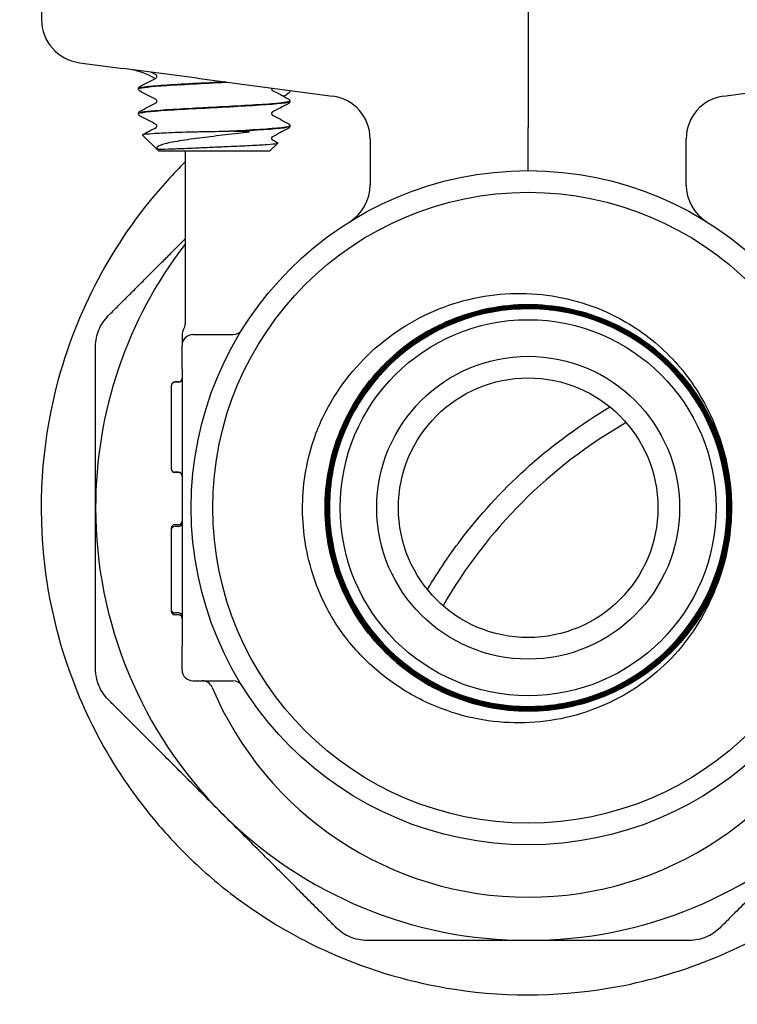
# Model space of a CAD drawing. Header units: inches. Extents: x 18 to 846, y -44 to 561.
# Tile 520 of 637: x 719.14 to 721.22, y 221.21 to 224.05. Entities that reach past the tile are written whole.
import ezdxf

# ---------------------------------------------------------------- set-up
doc = ezdxf.new("R2010")
doc.units = ezdxf.units.IN
doc.header["$LTSCALE"] = 24
doc.header["$MEASUREMENT"] = 0
doc.layers.add('Visible (ANSI)', color=7, linetype='Continuous', lineweight=30)

msp = doc.modelspace()

# ---------------------------------------------------------------- linework, layer by layer
at = {"layer": 'Visible (ANSI)'}
for p, q in [((719.20493, 224.519), (719.20493, 224.05377)), ((720.61118, 224.519), (720.61118, 223.74263)), ((719.31472, 223.92955), (719.43988, 223.91307)), ((719.6547, 223.88479), (719.43988, 223.91307)), ((719.6547, 223.88479), (720.04572, 223.83331)), ((721.17665, 223.83331), (721.56767, 223.88479)), ((719.48526, 223.85437), (719.48526, 223.8537)), ((719.92276, 223.81862), (719.92276, 223.81795)), ((719.48526, 223.78287), (719.48526, 223.7822)), ((719.76078, 223.73156), (719.74828, 223.73156)), ((719.92276, 223.74712), (719.92276, 223.74645)), ((720.61118, 223.61775), (720.61118, 223.74263)), ((719.543, 223.67525), (719.49623, 223.72086)), ((720.1544, 223.70938), (720.1544, 223.57609)), ((721.06797, 223.57609), (721.06797, 223.70938)), ((719.543, 223.67525), (719.86502, 223.67525)), ((719.61993, 223.67525), (719.61993, 223.17525)), ((719.86502, 223.67525), (719.88788, 223.69755)), ((719.61118, 223.14319), (719.61118, 223.11275)), ((719.64243, 223.144), (719.75807, 223.144)), ((719.61118, 223.044), (719.61118, 223.11275)), ((719.61118, 223.044), (719.61118, 222.91149)), ((719.57993, 222.99679), (719.57993, 222.99618)), ((719.57993, 222.99618), (719.57993, 222.87653)), ((719.60077, 223.0072), (719.59035, 223.0072)), ((719.60077, 223.00659), (719.59035, 223.00659)), ((719.61118, 222.91149), (719.61118, 222.37652)), ((719.57993, 222.87653), (719.57993, 222.75668)), ((719.57993, 222.75668), (719.57993, 222.75627)), ((719.60077, 222.74626), (719.59035, 222.74626)), ((719.60077, 222.74586), (719.59035, 222.74586)), ((719.60077, 222.59498), (719.59035, 222.59498)), ((719.57993, 222.58456), (719.57993, 222.57946)), ((719.57993, 222.57949), (719.57993, 222.35033)), ((719.60077, 222.58991), (719.59035, 222.58991)), ((719.61118, 222.37652), (719.61118, 222.244)), ((719.57993, 222.35033), (719.57993, 222.34506)), ((719.60077, 222.33991), (719.59035, 222.33991)), ((719.60077, 222.33464), (719.59035, 222.33464)), ((719.61118, 222.17525), (719.61118, 222.244)), ((719.64243, 222.144), (719.75807, 222.144))]:
    msp.add_line(p, q, dxfattribs=at)
for radius in [0.97375, 0.91125, 0.54316, 0.4375, 0.375]:
    msp.add_circle((720.61118, 222.644), radius, dxfattribs=at)
for centre, radius, start, end in [((731.61118, 232.644), 18.75, 193.689887, 261.558657), ((719.43243, 223.72493), 0.1875, 57.7328, 82.5), ((720.0294, 223.70938), 0.125, 0, 82.5), ((721.19297, 223.70938), 0.125, 97.5, 180), ((720.0294, 223.57609), 0.125, 301.97122, 0), ((721.19297, 223.57609), 0.125, 180, 238.02878), ((720.61118, 222.644), 1.25, 142.46676, 180), ((720.61118, 222.644), 0.57441, 139.86113, 136.72231), ((719.58868, 223.17525), 0.03125, 329.31658, 0), ((719.64243, 223.14336), 0.03125, 149.31658, 180), ((719.64243, 223.11275), 0.03125, 90, 180), ((719.75807, 223.17525), 0.03125, 270, 328.08862), ((720.61118, 222.644), 0.57441, 136.72231, 139.86113), ((719.59035, 222.99679), 0.01042, 90, 180), ((719.59035, 222.99618), 0.01042, 90, 180), ((719.60077, 223.01762), 0.01042, 270, 0), ((719.60077, 223.01701), 0.01042, 270, 0), ((721.61118, 221.644), 1.4375, 119.91628, 150.08372), ((719.59035, 222.75668), 0.01042, 180, 270), ((719.59035, 222.75627), 0.01042, 180, 270), ((719.60077, 222.73585), 0.01042, 0, 90), ((719.60077, 222.73544), 0.01042, 0, 90), ((720.61118, 222.644), 0.5875, 358.62118, 1.76001), ((720.61118, 222.644), 1.25, 180, 225), ((719.59035, 222.58456), 0.01042, 90, 180), ((719.60077, 222.60539), 0.01042, 270, 0), ((719.60077, 222.60033), 0.01042, 270, 0), ((719.59035, 222.57949), 0.01042, 90, 180), ((719.59035, 222.35033), 0.01042, 180, 270), ((719.59035, 222.34506), 0.01042, 180, 270), ((719.60077, 222.32949), 0.01042, 0, 90), ((719.60077, 222.32423), 0.01042, 0, 90), ((719.64243, 222.17525), 0.03125, 180, 270), ((719.66911, 222.11275), 0.03125, 22.87693, 90), ((719.75807, 222.11275), 0.03125, 31.91138, 90), ((720.61118, 222.51025), 0.99125, 202.87693, 337.12307), ((720.61118, 222.644), 1.25, 225, 270), ((720.61118, 222.644), 1.25, 270, 315)]:
    msp.add_arc(centre, radius, start, end, dxfattribs=at)
msp.add_ellipse((719.33104, 224.05348), major_axis=(0.12504, -0.01646), ratio=0.991106, start_param=3.2713412, end_param=4.712389, dxfattribs=at)
for points in [[(719.53599, 223.89428), (719.53078, 223.89701), (719.52557, 223.89974), (719.52036, 223.90248)], [(719.48996, 223.86117), (719.50531, 223.8692), (719.52066, 223.87724), (719.53599, 223.88529)], [(719.53599, 223.82278), (719.52066, 223.83083), (719.50531, 223.83886), (719.48996, 223.84689)], [(719.8703, 223.85641), (719.87001, 223.85574), (719.8698, 223.85489), (719.8698, 223.85403)], [(719.87202, 223.84954), (719.88736, 223.84149), (719.9027, 223.83345), (719.91805, 223.82542)], [(719.48996, 223.78967), (719.50531, 223.7977), (719.52066, 223.80574), (719.53599, 223.81379)], [(719.91805, 223.81114), (719.9027, 223.80311), (719.88736, 223.79508), (719.87202, 223.78703)], [(719.53599, 223.75128), (719.52066, 223.75933), (719.50531, 223.76736), (719.48996, 223.77539)], [(719.87202, 223.77804), (719.88736, 223.76999), (719.9027, 223.76195), (719.91805, 223.75392)], [(719.49657, 223.72163), (719.50972, 223.72851), (719.52286, 223.7354), (719.53599, 223.74229)], [(719.91805, 223.73964), (719.9027, 223.73161), (719.88736, 223.72358), (719.87202, 223.71553)], [(719.87202, 223.70654), (719.87718, 223.70383), (719.88234, 223.70113), (719.8875, 223.69842)]]:
    msp.add_open_spline(points, degree=3, dxfattribs=at)
for points, knots in [([(719.4853, 223.85367), (719.4854, 223.85666), (719.50871, 223.85965), (719.54932, 223.86264), (719.59473, 223.86598), (719.66091, 223.86932), (719.72484, 223.87266), (719.73011, 223.87294), (719.73535, 223.87321), (719.74055, 223.87349)], [15.7056467, 15.7056467, 15.7056467, 15.7056467, 16.4933178, 16.4933178, 16.4933178, 17.3741612, 17.3741612, 17.3741612, 17.4466642, 17.4466642, 17.4466642, 17.4466642]), ([(719.73688, 223.87396), (719.72126, 223.87314), (719.70538, 223.87232), (719.68959, 223.87149), (719.62562, 223.86816), (719.56423, 223.86482), (719.52669, 223.86149), (719.49998, 223.85911), (719.48569, 223.85674), (719.48548, 223.85437)], [-23.7130579, -23.7130579, -23.7130579, -23.7130579, -23.4959687, -23.4959687, -23.4959687, -22.6167864, -22.6167864, -22.6167864, -21.9911486, -21.9911486, -21.9911486, -21.9911486]), ([(719.53821, 223.88978), (719.53821, 223.89117), (719.53765, 223.89246), (719.53671, 223.89375), (719.53636, 223.89402), (719.53605, 223.89425), (719.53599, 223.89428), (719.53599, 223.89428)], [0, 0, 0, 0, 0.022828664, 0.022828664, 0.041633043, 0.041633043, 0.054614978, 0.054614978, 0.054614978, 0.054614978]), ([(719.53599, 223.88529), (719.53599, 223.88529), (719.53622, 223.88538), (719.53698, 223.88618), (719.53735, 223.88663), (719.53798, 223.88796), (719.53821, 223.88887), (719.53821, 223.88978)], [0.002645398, 0.002645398, 0.002645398, 0.002645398, 0.027589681, 0.027589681, 0.042171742, 0.042171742, 0.057287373, 0.057287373, 0.057287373, 0.057287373]), ([(719.48526, 223.85439), (719.48532, 223.85585), (719.48587, 223.85722), (719.48711, 223.8591), (719.48778, 223.85971), (719.48894, 223.8606), (719.48946, 223.86091), (719.48996, 223.86117)], [0, 0, 0, 0, 0.020588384, 0.020588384, 0.04017257, 0.04017257, 0.058516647, 0.058516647, 0.058516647, 0.058516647]), ([(719.48996, 223.84689), (719.48918, 223.8473), (719.48834, 223.8478), (719.48694, 223.84925), (719.48644, 223.84989), (719.48561, 223.85154), (719.48531, 223.85259), (719.48526, 223.85367)], [0, 0, 0, 0, 0.028459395, 0.028459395, 0.043235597, 0.043235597, 0.058545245, 0.058545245, 0.058545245, 0.058545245]), ([(719.8698, 223.85403), (719.8698, 223.85265), (719.87037, 223.85136), (719.8713, 223.85007), (719.87165, 223.8498), (719.87197, 223.84957), (719.87203, 223.84954), (719.87203, 223.84954)], [0, 0, 0, 0, 0.022828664, 0.022828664, 0.041633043, 0.041633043, 0.054614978, 0.054614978, 0.054614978, 0.054614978]), ([(719.92069, 223.84977), (719.92216, 223.84958), (719.92285, 223.84878), (719.92248, 223.84421), (719.91633, 223.8378), (719.90511, 223.83296), (719.90471, 223.83279), (719.9043, 223.83262)], [0, 0, 0, 0, 0.08181539, 0.08181539, 0.30693367, 0.30693367, 0.31512174, 0.31512174, 0.31512174, 0.31512174]), ([(719.48526, 223.78217), (719.48526, 223.78223), (719.48526, 223.78229), (719.48527, 223.78234), (719.48608, 223.78569), (719.517, 223.78904), (719.56725, 223.79239), (719.61748, 223.79574), (719.68604, 223.79909), (719.74903, 223.80243), (719.81199, 223.80578), (719.86815, 223.80913), (719.89792, 223.81247), (719.91416, 223.8143), (719.92238, 223.81612), (719.92242, 223.81795)], [9.4224614, 9.4224614, 9.4224614, 9.4224614, 9.4372578, 9.4372578, 9.4372578, 10.320193, 10.320193, 10.320193, 11.2028583, 11.2028583, 11.2028583, 12.0852563, 12.0852563, 12.0852563, 12.5663706, 12.5663706, 12.5663706, 12.5663706]), ([(719.92253, 223.81864), (719.92243, 223.81634), (719.90915, 223.81404), (719.88402, 223.81174), (719.84742, 223.80839), (719.78637, 223.80504), (719.72218, 223.80169), (719.65829, 223.79835), (719.59253, 223.79502), (719.54768, 223.79168), (719.50817, 223.78875), (719.48555, 223.78581), (719.48531, 223.78287)], [-18.8518725, -18.8518725, -18.8518725, -18.8518725, -18.2452653, -18.2452653, -18.2452653, -17.3619241, -17.3619241, -17.3619241, -16.4826805, -16.4826805, -16.4826805, -15.7079633, -15.7079633, -15.7079633, -15.7079633]), ([(719.53821, 223.81828), (719.53821, 223.81967), (719.53765, 223.82096), (719.53671, 223.82225), (719.53636, 223.82252), (719.53605, 223.82275), (719.53599, 223.82278), (719.53599, 223.82278)], [0, 0, 0, 0, 0.022828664, 0.022828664, 0.041633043, 0.041633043, 0.054614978, 0.054614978, 0.054614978, 0.054614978]), ([(719.53599, 223.81379), (719.53599, 223.81379), (719.53622, 223.81388), (719.53698, 223.81468), (719.53735, 223.81513), (719.53798, 223.81646), (719.53821, 223.81737), (719.53821, 223.81828)], [0.002645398, 0.002645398, 0.002645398, 0.002645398, 0.027589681, 0.027589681, 0.042171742, 0.042171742, 0.057287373, 0.057287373, 0.057287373, 0.057287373]), ([(719.91805, 223.82542), (719.91883, 223.82502), (719.91968, 223.82452), (719.92107, 223.82307), (719.92157, 223.82243), (719.9224, 223.82078), (719.92271, 223.81973), (719.92276, 223.81864)], [0, 0, 0, 0, 0.028459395, 0.028459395, 0.043235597, 0.043235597, 0.058545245, 0.058545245, 0.058545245, 0.058545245]), ([(719.92276, 223.81792), (719.92269, 223.81647), (719.92215, 223.8151), (719.9209, 223.81322), (719.92024, 223.81261), (719.91908, 223.81172), (719.91855, 223.81141), (719.91805, 223.81114)], [0, 0, 0, 0, 0.020588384, 0.020588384, 0.04017257, 0.04017257, 0.058516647, 0.058516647, 0.058516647, 0.058516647]), ([(719.48526, 223.78289), (719.48532, 223.78435), (719.48587, 223.78572), (719.48711, 223.7876), (719.48778, 223.78821), (719.48894, 223.7891), (719.48946, 223.78941), (719.48996, 223.78967)], [0, 0, 0, 0, 0.020588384, 0.020588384, 0.04017257, 0.04017257, 0.058516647, 0.058516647, 0.058516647, 0.058516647]), ([(719.87203, 223.78703), (719.87203, 223.78703), (719.87179, 223.78694), (719.87103, 223.78614), (719.87067, 223.78569), (719.87004, 223.78436), (719.8698, 223.78345), (719.8698, 223.78253)], [0.002645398, 0.002645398, 0.002645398, 0.002645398, 0.027589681, 0.027589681, 0.042171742, 0.042171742, 0.057287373, 0.057287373, 0.057287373, 0.057287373]), ([(719.48996, 223.77539), (719.48918, 223.7758), (719.48834, 223.7763), (719.48694, 223.77775), (719.48644, 223.77839), (719.48561, 223.78004), (719.48531, 223.78109), (719.48526, 223.78217)], [0, 0, 0, 0, 0.028459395, 0.028459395, 0.043235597, 0.043235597, 0.058545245, 0.058545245, 0.058545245, 0.058545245]), ([(719.8698, 223.78253), (719.8698, 223.78115), (719.87037, 223.77986), (719.8713, 223.77857), (719.87165, 223.7783), (719.87197, 223.77807), (719.87203, 223.77804), (719.87203, 223.77804)], [0, 0, 0, 0, 0.022828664, 0.022828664, 0.041633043, 0.041633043, 0.054614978, 0.054614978, 0.054614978, 0.054614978]), ([(719.53821, 223.74678), (719.53821, 223.74817), (719.53765, 223.74946), (719.53671, 223.75075), (719.53636, 223.75102), (719.53605, 223.75125), (719.53599, 223.75128), (719.53599, 223.75128)], [0, 0, 0, 0, 0.022828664, 0.022828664, 0.041633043, 0.041633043, 0.054614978, 0.054614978, 0.054614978, 0.054614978]), ([(719.53599, 223.74229), (719.53599, 223.74229), (719.53622, 223.74238), (719.53698, 223.74318), (719.53735, 223.74363), (719.53798, 223.74496), (719.53821, 223.74587), (719.53821, 223.74678)], [0.002645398, 0.002645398, 0.002645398, 0.002645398, 0.027589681, 0.027589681, 0.042171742, 0.042171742, 0.057287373, 0.057287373, 0.057287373, 0.057287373]), ([(719.58217, 223.72805), (719.59439, 223.72857), (719.60759, 223.72903), (719.63567, 223.72987), (719.65052, 223.73023), (719.69301, 223.7311), (719.72116, 223.7315), (719.74828, 223.73156)], [-0.44431555, -0.44431555, -0.44431555, -0.44431555, -0.32882749, -0.32882749, -0.21096916, -0.21096916, 0, 0, 0, 0]), ([(719.92241, 223.74714), (719.92245, 223.74532), (719.9143, 223.74349), (719.8981, 223.74166), (719.86825, 223.7383), (719.81167, 223.73493), (719.74828, 223.73156)], [-12.5686872, -12.5686872, -12.5686872, -12.5686872, -12.0870096, -12.0870096, -12.0870096, -11.1993887, -11.1993887, -11.1993887, -11.1993887]), ([(719.76078, 223.73156), (719.82454, 223.735), (719.87936, 223.73843), (719.90524, 223.74186), (719.91676, 223.74339), (719.92244, 223.74492), (719.9224, 223.74645)], [4.9749506, 4.9749506, 4.9749506, 4.9749506, 5.8802797, 5.8802797, 5.8802797, 6.2831853, 6.2831853, 6.2831853, 6.2831853]), ([(719.76078, 223.73156), (719.78211, 223.73151), (719.797, 223.73112), (719.80319, 223.73033), (719.8041, 223.7302), (719.8048, 223.72996), (719.80495, 223.7299), (719.80508, 223.7298), (719.80512, 223.72977), (719.80516, 223.72971), (719.80516, 223.72968), (719.80516, 223.72963), (719.80516, 223.72961), (719.80513, 223.72956), (719.80511, 223.72954), (719.80504, 223.72947), (719.80499, 223.72944), (719.80481, 223.72933), (719.80462, 223.72926), (719.80403, 223.72907), (719.80357, 223.72896), (719.80162, 223.72855), (719.7995, 223.72826), (719.79767, 223.72805)], [-0.13908594, -0.13908594, -0.13908594, -0.13908594, -0.04049598, -0.04049598, -0.02905727, -0.02905727, -0.02604998, -0.02604998, -0.0248335, -0.0248335, -0.02414703, -0.02414703, -0.02358262, -0.02358262, -0.02294682, -0.02294682, -0.02195641, -0.02195641, -0.01935369, -0.01935369, -0.01486853, -0.01486853, 0, 0, 0, 0]), ([(719.91805, 223.75392), (719.91883, 223.75352), (719.91968, 223.75302), (719.92107, 223.75157), (719.92157, 223.75093), (719.9224, 223.74928), (719.92271, 223.74823), (719.92276, 223.74714)], [0, 0, 0, 0, 0.028459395, 0.028459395, 0.043235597, 0.043235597, 0.058545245, 0.058545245, 0.058545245, 0.058545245]), ([(719.92276, 223.74642), (719.92269, 223.74497), (719.92215, 223.7436), (719.9209, 223.74172), (719.92024, 223.74111), (719.91908, 223.74022), (719.91855, 223.73991), (719.91805, 223.73964)], [0, 0, 0, 0, 0.020588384, 0.020588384, 0.04017257, 0.04017257, 0.058516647, 0.058516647, 0.058516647, 0.058516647]), ([(719.49623, 223.72086), (719.49575, 223.72133), (719.49653, 223.7218), (719.50278, 223.72324), (719.51228, 223.7242), (719.54087, 223.72613), (719.55981, 223.72709), (719.58217, 223.72805)], [-0.5228503, -0.5228503, -0.5228503, -0.5228503, -0.42146306, -0.42146306, -0.21216858, -0.21216858, 0, 0, 0, 0]), ([(719.79767, 223.72805), (719.77517, 223.72536), (719.75152, 223.72265), (719.70484, 223.71718), (719.68214, 223.71446), (719.63692, 223.70859), (719.61509, 223.70548), (719.57877, 223.69918), (719.56432, 223.69607), (719.54448, 223.68978), (719.53884, 223.68667), (719.53777, 223.68344)], [-0.9073382, -0.9073382, -0.9073382, -0.9073382, -0.72551326, -0.72551326, -0.55061182, -0.55061182, -0.35778862, -0.35778862, -0.17425332, -0.17425332, 0, 0, 0, 0]), ([(719.87203, 223.71553), (719.87203, 223.71553), (719.87179, 223.71544), (719.87103, 223.71464), (719.87067, 223.71419), (719.87004, 223.71286), (719.8698, 223.71195), (719.8698, 223.71103)], [0.002645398, 0.002645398, 0.002645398, 0.002645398, 0.027589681, 0.027589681, 0.042171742, 0.042171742, 0.057287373, 0.057287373, 0.057287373, 0.057287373]), ([(719.8698, 223.71103), (719.8698, 223.70965), (719.87037, 223.70836), (719.8713, 223.70707), (719.87165, 223.7068), (719.87197, 223.70657), (719.87203, 223.70654), (719.87203, 223.70654)], [0, 0, 0, 0, 0.022828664, 0.022828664, 0.041633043, 0.041633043, 0.054614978, 0.054614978, 0.054614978, 0.054614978]), ([(719.53777, 223.68344), (719.53767, 223.68312), (719.53771, 223.68279), (719.53791, 223.68239), (719.53796, 223.6823), (719.53806, 223.68216), (719.5381, 223.68211), (719.53817, 223.68203), (719.5382, 223.68199), (719.53827, 223.68193), (719.5383, 223.6819), (719.53836, 223.68183), (719.5384, 223.6818), (719.53848, 223.68173), (719.53853, 223.68169), (719.5387, 223.68155), (719.53883, 223.68146), (719.53929, 223.68119), (719.53966, 223.68102), (719.54198, 223.68021), (719.54503, 223.67992), (719.55178, 223.67992)], [-0.25215193, -0.25215193, -0.25215193, -0.25215193, -0.19967794, -0.19967794, -0.18722758, -0.18722758, -0.18219412, -0.18219412, -0.17935031, -0.17935031, -0.17701108, -0.17701108, -0.17437616, -0.17437616, -0.17027277, -0.17027277, -0.15860757, -0.15860757, -0.12989843, -0.12989843, 0, 0, 0, 0]), ([(719.55178, 223.67992), (719.56397, 223.67992), (719.57994, 223.68059), (719.60763, 223.68162), (719.62734, 223.68242), (719.649, 223.68344)], [-0.29459793, -0.29459793, -0.29459793, -0.29459793, -0.17753869, -0.17753869, 0, 0, 0, 0]), ([(719.649, 223.68344), (719.66395, 223.68415), (719.67967, 223.68484), (719.7119, 223.68624), (719.72824, 223.68694), (719.76663, 223.6886), (719.78796, 223.68956), (719.82645, 223.69149), (719.84316, 223.69245), (719.86962, 223.69438), (719.879, 223.69533), (719.88767, 223.69701), (719.88885, 223.69772), (719.8875, 223.69842)], [-2.9565185, -2.9565185, -2.9565185, -2.9565185, -2.83328963, -2.83328963, -2.7085326, -2.7085326, -2.53378878, -2.53378878, -2.35616123, -2.35616123, -2.17565081, -2.17565081, -2.04025374, -2.04025374, -2.04025374, -2.04025374]), ([(719.61994, 223.64293), (719.60239, 223.62552), (719.58533, 223.60767), (719.42148, 223.42701), (719.31249, 223.2306), (719.20979, 222.85402), (719.1933, 222.68167), (719.22418, 222.36967), (719.25774, 222.23201), (719.35113, 222.01014), (719.39752, 221.92491), (719.47358, 221.81482), (719.49493, 221.78628), (719.53191, 221.74061), (719.54685, 221.72305), (719.57669, 221.68969), (719.59152, 221.67386), (719.62698, 221.63772), (719.64787, 221.61771), (719.71662, 221.55577), (719.76641, 221.51674), (719.88859, 221.43341), (719.962, 221.39269), (720.1559, 221.30608), (720.27792, 221.27127), (720.55983, 221.2283), (720.71903, 221.23249), (721.06499, 221.29721), (721.24782, 221.37404), (721.5862, 221.60641), (721.73712, 221.77058), (721.93362, 222.12862), (721.99258, 222.31139), (722.02612, 222.65313), (722.01779, 222.80497), (721.95166, 223.09572), (721.89822, 223.23212), (721.79595, 223.40531), (721.7663, 223.4496), (721.71426, 223.51849), (721.69349, 223.54408), (721.65238, 223.59121), (721.63226, 223.61288), (721.60846, 223.63692), (721.60546, 223.63993), (721.60243, 223.64293)], [5.1200673, 5.1200673, 5.1200673, 5.1200673, 5.3468231, 5.3468231, 7.3617835, 7.3617835, 8.8548679, 8.8548679, 10.0043047, 10.0043047, 10.7586975, 10.7586975, 11.0316049, 11.0316049, 11.2075925, 11.2075925, 11.3731003, 11.3731003, 11.594091, 11.594091, 12.0813635, 12.0813635, 12.7424337, 12.7424337, 13.7843745, 13.7843745, 15.1663247, 15.1663247, 16.9519263, 16.9519263, 18.9421313, 18.9421313, 20.5811422, 20.5811422, 21.8118685, 21.8118685, 22.9486809, 22.9486809, 23.3564526, 23.3564526, 23.607837, 23.607837, 23.8332545, 23.8332545, 23.8657217, 23.8657217, 23.8657217, 23.8657217]), ([(720.02639, 222.92217), (720.06529, 222.9962), (720.11816, 223.06198), (720.24531, 223.16857), (720.31805, 223.20871), (720.47366, 223.25825), (720.55488, 223.26763), (720.71505, 223.25459), (720.79249, 223.23279), (720.91809, 223.16888), (720.96816, 223.133), (721.05512, 223.04787), (721.09167, 222.99929), (721.12023, 222.94601)], [0, 0, 0, 0, 0.637222, 0.637222, 1.2647089, 1.2647089, 1.8824576, 1.8824576, 2.490465, 2.490465, 2.9578106, 2.9578106, 3.4191938, 3.4191938, 3.4191938, 3.4191938]), ([(720.19299, 223.03778), (720.16991, 223.01329), (720.14897, 222.98675), (720.08946, 222.89586), (720.06109, 222.82584), (720.0328, 222.67887), (720.03315, 222.60331), (720.0628, 222.45658), (720.09182, 222.38681), (720.17499, 222.26231), (720.22834, 222.20877), (720.35257, 222.12517), (720.42227, 222.0959), (720.56897, 222.06573), (720.64457, 222.06512), (720.79176, 222.09293), (720.86194, 222.12108), (720.98757, 222.20271), (721.04181, 222.25542), (721.12704, 222.37866), (721.15721, 222.44803), (721.18925, 222.59443), (721.19082, 222.67007), (721.16487, 222.81769), (721.13759, 222.88827), (721.0575, 223.01501), (721.00545, 223.06995), (720.88322, 223.15679), (720.8142, 223.18785), (720.66812, 223.22177), (720.59246, 223.2243), (720.44441, 223.2002), (720.37345, 223.1738), (720.24563, 223.09528), (720.18999, 223.0439), (720.10155, 222.9227), (720.0696, 222.85403), (720.0338, 222.70829), (720.03031, 222.63262), (720.05255, 222.48419), (720.07806, 222.41285), (720.15501, 222.28396), (720.20572, 222.22764), (720.32587, 222.13761), (720.39417, 222.10477), (720.53953, 222.0671), (720.61521, 222.06265), (720.76401, 222.08302), (720.83571, 222.10764), (720.96565, 222.183), (721.02264, 222.23302), (721.11425, 222.3521), (721.14798, 222.42003), (721.18751, 222.565), (721.19292, 222.64065), (721.17443, 222.7898), (721.1507, 222.86186), (721.07694, 222.99283), (721.02762, 223.05048), (720.90963, 223.14365), (720.8421, 223.17826), (720.69755, 223.21965), (720.62191, 223.22602), (720.47245, 223.20942), (720.40005, 223.18659), (720.26807, 223.11445), (720.20975, 223.06583), (720.11504, 222.94896), (720.07955, 222.88182), (720.0363, 222.73771), (720.02897, 222.66212), (720.04369, 222.51236), (720.06561, 222.43963), (720.13612, 222.30666), (720.18402, 222.24769), (720.29976, 222.15144), (720.36649, 222.11508), (720.51013, 222.06998), (720.58567, 222.06168), (720.73571, 222.07451), (720.80876, 222.09553), (720.9427, 222.16438), (721.00231, 222.21157), (721.10008, 222.32615), (721.13731, 222.39245), (721.18425, 222.53561), (721.19352, 222.61109), (721.18258, 222.76137), (721.16248, 222.83473), (721.09528, 222.96962), (721.04882, 223.02986), (720.93542, 223.12915), (720.86955, 223.16724), (720.72691, 223.21602), (720.6515, 223.22625), (720.501, 223.21721), (720.42734, 223.19803), (720.29152, 223.13251), (720.23066, 223.08679), (720.12988, 222.97457), (720.09093, 222.90915), (720.04031, 222.76705), (720.02912, 222.69173), (720.03625, 222.54102), (720.05451, 222.46708), (720.11835, 222.33035), (720.16332, 222.26887), (720.27432, 222.16661), (720.33928, 222.12681), (720.48082, 222.07436), (720.55605, 222.06221), (720.70693, 222.06743), (720.78114, 222.08476), (720.91876, 222.1469), (720.98085, 222.19112), (721.08457, 222.30089), (721.12522, 222.36539), (721.1795, 222.50634), (721.19261, 222.58145), (721.1893, 222.73249), (721.1729, 222.80696), (721.11247, 222.94545), (721.06901, 223.00813), (720.9605, 223.11331), (720.89648, 223.15479), (720.75614, 223.21089), (720.68115, 223.22497), (720.52998, 223.22357), (720.45526, 223.2081), (720.31593, 223.1494), (720.25266, 223.10671), (720.14605, 222.99947), (720.10372, 222.93594), (720.04581, 222.79623), (720.03078, 222.72137), (720.03026, 222.57011), (720.04478, 222.49514), (720.10176, 222.35499), (720.14367, 222.29114), (720.24961, 222.18311), (720.31264, 222.13996), (720.4517, 222.08024), (720.5264, 222.06425), (720.67775, 222.06181), (720.75294, 222.07539), (720.8939, 222.13062), (720.95831, 222.17174), (721.06775, 222.27638), (721.11173, 222.33889), (721.17325, 222.47727), (721.19019, 222.55182), (721.19455, 222.70322), (721.18192, 222.77862), (721.12845, 222.92036), (721.08812, 222.98533), (720.98481, 223.09616), (720.92282, 223.14096), (720.78514, 223.20427), (720.71077, 223.22217), (720.55934, 223.22845), (720.48373, 223.21677), (720.34123, 223.16507), (720.27571, 223.12554), (720.16351, 223.02358), (720.1179, 222.96212), (720.05281, 222.82517), (720.03395, 222.75098), (720.02575, 222.59954), (720.03648, 222.52374), (720.0864, 222.38051), (720.12512, 222.31445), (720.22571, 222.20089), (720.28663, 222.15447), (720.42283, 222.08761), (720.49682, 222.0678), (720.64824, 222.05767), (720.72422, 222.06744), (720.86817, 222.11558), (720.93475, 222.15348), (721.04966, 222.25269), (721.09687, 222.31305), (721.1655, 222.44848), (721.18626, 222.52226), (721.19832, 222.67364), (721.18951, 222.74978), (721.14317, 222.89442), (721.10609, 222.96153), (721.00829, 223.07776), (720.94849, 223.12576), (720.81385, 223.19615), (720.74029, 223.21786), (720.58899, 223.23185), (720.51268, 223.22399), (720.36737, 223.17947), (720.29976, 223.14322), (720.18222, 223.04683), (720.13343, 222.98761), (720.06129, 222.85379), (720.03864, 222.78047), (720.02273, 222.62925), (720.02962, 222.55281), (720.07232, 222.40685), (720.10773, 222.33874), (720.20268, 222.21991), (720.26132, 222.17034), (720.3943, 222.09646), (720.46738, 222.07287), (720.61848, 222.05502), (720.69505, 222.06095), (720.84163, 222.10183), (720.91023, 222.13639), (721.03033, 222.22989), (721.08067, 222.28792), (721.15628, 222.42004), (721.18082, 222.49286), (721.20059, 222.64382), (721.19563, 222.72052), (721.15659, 222.8677), (721.12288, 222.93678), (721.03085, 223.05813), (720.97342, 223.10923), (720.84219, 223.18656), (720.76964, 223.21204), (720.61885, 223.23374), (720.54205, 223.22975), (720.39429, 223.19256), (720.32474, 223.1597), (720.20215, 223.06917), (720.15029, 223.01235), (720.07125, 222.88202), (720.04484, 222.80976), (720.02122, 222.65916), (720.02423, 222.58226), (720.05957, 222.43395), (720.09156, 222.36394), (720.18059, 222.24014), (720.23678, 222.18752), (720.36617, 222.10679), (720.43815, 222.07945), (720.58853, 222.05389), (720.66551, 222.05593), (720.81436, 222.08941), (720.8848, 222.12053), (721.00981, 222.20804), (721.06317, 222.26359), (721.14559, 222.39203), (721.17386, 222.4637), (721.20134, 222.61385), (721.20028, 222.69089), (721.16867, 222.84025), (721.13843, 222.91113), (721.05246, 223.03732), (720.99755, 223.09141), (720.87008, 223.17551), (720.79873, 223.20471), (720.64885, 223.23411), (720.57175, 223.23402), (720.42191, 223.20429), (720.3506, 223.17493), (720.22325, 223.09051), (720.16843, 223.03626), (720.08266, 222.90979), (720.05255, 222.83877), (720.02123, 222.68918), (720.02033, 222.61204), (720.04818, 222.46173), (720.07665, 222.39001), (720.1595, 222.26152), (720.21308, 222.20598), (720.33854, 222.11856), (720.40921, 222.08752), (720.55849, 222.05429), (720.63567, 222.05241), (720.78641, 222.07836), (720.85853, 222.10594), (720.98815, 222.1872), (721.0444, 222.24011), (721.123, 222.34991), (721.14976, 222.40233), (721.18691, 222.51336), (721.19708, 222.57134), (721.19851, 222.62987)], [24.7442257, 24.7442257, 24.7442257, 24.7442257, 25.0019287, 25.0019287, 25.572211, 25.572211, 26.1425846, 26.1425846, 26.7130496, 26.7130496, 27.283606, 27.283606, 27.8542538, 27.8542538, 28.4249929, 28.4249929, 28.9958235, 28.9958235, 29.5667455, 29.5667455, 30.1377589, 30.1377589, 30.7088637, 30.7088637, 31.2800598, 31.2800598, 31.8513474, 31.8513474, 32.4227264, 32.4227264, 32.9941967, 32.9941967, 33.5657585, 33.5657585, 34.1374116, 34.1374116, 34.7091561, 34.7091561, 35.2809921, 35.2809921, 35.8529194, 35.8529194, 36.4249381, 36.4249381, 36.9970482, 36.9970482, 37.5692497, 37.5692497, 38.1415426, 38.1415426, 38.7139268, 38.7139268, 39.2864025, 39.2864025, 39.8589696, 39.8589696, 40.431628, 40.431628, 41.0043778, 41.0043778, 41.5772191, 41.5772191, 42.1501517, 42.1501517, 42.7231757, 42.7231757, 43.2962911, 43.2962911, 43.8694978, 43.8694978, 44.442796, 44.442796, 45.0161856, 45.0161856, 45.5896665, 45.5896665, 46.1632388, 46.1632388, 46.7369025, 46.7369025, 47.3106576, 47.3106576, 47.8845041, 47.8845041, 48.458442, 48.458442, 49.0324712, 49.0324712, 49.6065919, 49.6065919, 50.1808039, 50.1808039, 50.7551073, 50.7551073, 51.3295021, 51.3295021, 51.9039883, 51.9039883, 52.4785658, 52.4785658, 53.0532348, 53.0532348, 53.6279951, 53.6279951, 54.2028468, 54.2028468, 54.7777899, 54.7777899, 55.3528244, 55.3528244, 55.9279502, 55.9279502, 56.5031675, 56.5031675, 57.0784761, 57.0784761, 57.6538761, 57.6538761, 58.2293675, 58.2293675, 58.8049502, 58.8049502, 59.3806244, 59.3806244, 59.9563899, 59.9563899, 60.5322468, 60.5322468, 61.1081951, 61.1081951, 61.6842347, 61.6842347, 62.2603657, 62.2603657, 62.8365881, 62.8365881, 63.4129019, 63.4129019, 63.9893071, 63.9893071, 64.5658036, 64.5658036, 65.1423916, 65.1423916, 65.7190709, 65.7190709, 66.2958415, 66.2958415, 66.8727036, 66.8727036, 67.449657, 67.449657, 68.0267018, 68.0267018, 68.603838, 68.603838, 69.1810655, 69.1810655, 69.7583844, 69.7583844, 70.3357947, 70.3357947, 70.9132964, 70.9132964, 71.4908894, 71.4908894, 72.0685738, 72.0685738, 72.6463496, 72.6463496, 73.2242168, 73.2242168, 73.8021753, 73.8021753, 74.3802252, 74.3802252, 74.9583665, 74.9583665, 75.5365991, 75.5365991, 76.1149231, 76.1149231, 76.6933385, 76.6933385, 77.2718453, 77.2718453, 77.8504434, 77.8504434, 78.4291329, 78.4291329, 79.0079138, 79.0079138, 79.586786, 79.586786, 80.1657496, 80.1657496, 80.7448046, 80.7448046, 81.3239509, 81.3239509, 81.9031886, 81.9031886, 82.4825177, 82.4825177, 83.0619381, 83.0619381, 83.6414499, 83.6414499, 84.2210531, 84.2210531, 84.8007477, 84.8007477, 85.3805336, 85.3805336, 85.9604108, 85.9604108, 86.5403795, 86.5403795, 87.1204395, 87.1204395, 87.7005908, 87.7005908, 88.2808336, 88.2808336, 88.8611677, 88.8611677, 89.4415931, 89.4415931, 90.0221099, 90.0221099, 90.6027181, 90.6027181, 91.1834177, 91.1834177, 91.7642086, 91.7642086, 92.3450909, 92.3450909, 92.9260645, 92.9260645, 93.5071295, 93.5071295, 94.0882858, 94.0882858, 94.6695336, 94.6695336, 95.2508726, 95.2508726, 95.8323031, 95.8323031, 96.4138249, 96.4138249, 96.995438, 96.995438, 97.5771426, 97.5771426, 98.1589384, 98.1589384, 98.7408257, 98.7408257, 99.3228043, 99.3228043, 99.9048742, 99.9048742, 100.4870355, 100.4870355, 101.0692882, 101.0692882, 101.6516322, 101.6516322, 102.2340676, 102.2340676, 102.8165944, 102.8165944, 103.3992125, 103.3992125, 103.9819219, 103.9819219, 104.4277936, 104.4277936, 104.8737194, 104.8737194, 104.8737194, 104.8737194]), ([(721.19841, 222.66205), (721.20073, 222.58556), (721.18808, 222.50936), (721.13429, 222.36611), (721.09366, 222.30043), (720.98951, 222.18835), (720.92699, 222.14302), (720.78811, 222.0789), (720.71307, 222.06072), (720.56027, 222.05415), (720.48396, 222.06581), (720.34013, 222.11775), (720.27398, 222.15752), (720.16066, 222.26017), (720.11457, 222.32207), (720.04874, 222.46004), (720.02962, 222.53479), (720.02111, 222.6874), (720.0318, 222.76381), (720.08188, 222.90819), (720.12078, 222.9748), (720.22192, 223.08933), (720.28319, 223.13617), (720.42023, 223.20371), (720.49468, 223.22377), (720.64707, 223.2342), (720.72356, 223.22449), (720.86847, 223.17628), (720.93552, 223.13825), (721.05126, 223.03863), (721.09884, 222.978), (721.16807, 222.84192), (721.18905, 222.76777), (721.20141, 222.61562), (721.19267, 222.53907), (721.14634, 222.39365), (721.10919, 222.32616), (721.01111, 222.20925), (720.95113, 222.16093), (720.81602, 222.09003), (720.7422, 222.06812), (720.59031, 222.05384), (720.51371, 222.0616), (720.3678, 222.10606), (720.29989, 222.14233), (720.18182, 222.23885), (720.13278, 222.29818), (720.06021, 222.43229), (720.03738, 222.50579), (720.02119, 222.65738), (720.02797, 222.73403), (720.07055, 222.88039), (720.10593, 222.94871), (720.20089, 223.06792), (720.25955, 223.11768), (720.39264, 223.19189), (720.46579, 223.21564), (720.61707, 223.23374), (720.69375, 223.22793), (720.84055, 223.18724), (720.90927, 223.15275), (721.0296, 223.05938), (721.08006, 223.00139), (721.1559, 222.86933), (721.18056, 222.79654), (721.20057, 222.6456), (721.19574, 222.5689), (721.15694, 222.42169), (721.12335, 222.35259), (721.03156, 222.23116), (720.97426, 222.18), (720.84326, 222.10253), (720.77083, 222.07697), (720.62025, 222.05506), (720.54355, 222.05892), (720.39595, 222.09583), (720.32647, 222.12852), (720.20397, 222.21869), (720.15212, 222.27531), (720.07305, 222.40523), (720.04659, 222.47729), (720.02279, 222.62748), (720.02567, 222.70417), (720.06068, 222.85213), (720.09246, 222.92197), (720.18102, 223.04553), (720.23694, 223.09806), (720.36577, 223.17872), (720.43744, 223.20608), (720.58722, 223.23176), (720.66389, 223.22986), (720.81218, 223.19675), (720.88238, 223.16587), (721.00697, 223.07894), (721.06017, 223.02373), (721.1424, 222.89602), (721.17065, 222.82475), (721.19822, 222.6754), (721.19728, 222.59876), (721.16608, 222.45016), (721.13611, 222.37962), (721.05082, 222.25402), (720.99633, 222.20016), (720.86975, 222.11637), (720.79889, 222.08724), (720.65, 222.05779), (720.5734, 222.05776), (720.42451, 222.08706), (720.35365, 222.11611), (720.22706, 222.19974), (720.17254, 222.25352), (720.08721, 222.37894), (720.0572, 222.44938), (720.0259, 222.59778), (720.02489, 222.67433), (720.05228, 222.82348), (720.08041, 222.89466), (720.16238, 223.02222), (720.21542, 223.07738), (720.33967, 223.16424), (720.40968, 223.19511), (720.55758, 223.22828), (720.63406, 223.23026), (720.78345, 223.20478), (720.85494, 223.17757), (720.98344, 223.09728), (721.03923, 223.04497), (721.1276, 222.92191), (721.15934, 222.85235), (721.19436, 222.70497), (721.1973, 222.62858), (721.17373, 222.47897), (721.14745, 222.40719), (721.06885, 222.27776), (721.01728, 222.22135), (720.89544, 222.13148), (720.82632, 222.09888), (720.6795, 222.06203), (720.6032, 222.05812), (720.4534, 222.07977), (720.38134, 222.10513), (720.25101, 222.18203), (720.19399, 222.23284), (720.10264, 222.35346), (720.06919, 222.42211), (720.0305, 222.56836), (720.02562, 222.64456), (720.04537, 222.79452), (720.06979, 222.86685), (720.14499, 222.99806), (720.19504, 223.05568), (720.31441, 223.14849), (720.38259, 223.18279), (720.52824, 223.22331), (720.60432, 223.22914), (720.75442, 223.21132), (720.82701, 223.18783), (720.95908, 223.11435), (721.01729, 223.06506), (721.11155, 222.94695), (721.14668, 222.87926), (721.18902, 222.73423), (721.19581, 222.65827), (721.1799, 222.50806), (721.15735, 222.43523), (721.08559, 222.30232), (721.03708, 222.24352), (720.92025, 222.14784), (720.85305, 222.11188), (720.70866, 222.06774), (720.63285, 222.05998), (720.48254, 222.07398), (720.40948, 222.09559), (720.27577, 222.16561), (720.2164, 222.21334), (720.1193, 222.32888), (720.08251, 222.39557), (720.03658, 222.53929), (720.02787, 222.61495), (720.03995, 222.76533), (720.06062, 222.83861), (720.12889, 222.97311), (720.17584, 223.03305), (720.29006, 223.13153), (720.35624, 223.16914), (720.49927, 223.21686), (720.57476, 223.22653), (720.72518, 223.21636), (720.79868, 223.19663), (720.93395, 223.13011), (720.99443, 223.08396), (721.09429, 222.97107), (721.13271, 222.90542), (721.18221, 222.76309), (721.19282, 222.68778), (721.18456, 222.53734), (721.16578, 222.46365), (721.10103, 222.32764), (721.05567, 222.26661), (720.94413, 222.16539), (720.87902, 222.12617), (720.73742, 222.0749), (720.6623, 222.06335), (720.51186, 222.06969), (720.43799, 222.08753), (720.30125, 222.15051), (720.2397, 222.19506), (720.13715, 222.30523), (720.09712, 222.36981), (720.0441, 222.51065), (720.0316, 222.58557), (720.03604, 222.73598), (720.05292, 222.81002), (720.11413, 222.94745), (720.15786, 223.00953), (720.26666, 223.1134), (720.33068, 223.15421), (720.47075, 223.20898), (720.54546, 223.22242), (720.69581, 223.21989), (720.77001, 223.20396), (720.90812, 223.14454), (720.9707, 223.10162), (721.07588, 222.99422), (721.11747, 222.93076), (721.17397, 222.79149), (721.18835, 222.71701), (721.18773, 222.56673), (721.17274, 222.49238), (721.11511, 222.35363), (721.07302, 222.29054), (720.96703, 222.18409), (720.90415, 222.14172), (720.76569, 222.0835), (720.69145, 222.06819), (720.54128, 222.0669), (720.46679, 222.08094), (720.3274, 222.13677), (720.26384, 222.17803), (720.15611, 222.28259), (720.11298, 222.34489), (720.05305, 222.48251), (720.03681, 222.55651), (720.03362, 222.70655), (720.0467, 222.78116), (720.10073, 222.92115), (720.14115, 222.98519), (720.24428, 223.09416), (720.30598, 223.13805), (720.44274, 223.19969), (720.51648, 223.21685), (720.66637, 223.22193), (720.74109, 223.20981), (720.88167, 223.15759), (720.94617, 223.11801), (721.05637, 223.01634), (721.10101, 222.95523), (721.16433, 222.81936), (721.18241, 222.74589), (721.18939, 222.59617), (721.17822, 222.52135), (721.12782, 222.38022), (721.08909, 222.31526), (720.98889, 222.20386), (720.92839, 222.15848), (720.79342, 222.09349), (720.72023, 222.07449), (720.57071, 222.06562), (720.49581, 222.07583), (720.35414, 222.1244), (720.28874, 222.16229), (720.17615, 222.261), (720.13004, 222.32088), (720.06338, 222.45493), (720.04347, 222.52782), (720.03271, 222.67712), (720.04197, 222.7521), (720.08834, 222.89315), (720.12458, 222.95803), (720.17206, 223.01429)], [0, 0, 0, 0, 0.5832189, 0.5832189, 1.1663464, 1.1663464, 1.7493825, 1.7493825, 2.3323271, 2.3323271, 2.9151804, 2.9151804, 3.4979422, 3.4979422, 4.0806126, 4.0806126, 4.6631916, 4.6631916, 5.2456792, 5.2456792, 5.8280754, 5.8280754, 6.4103801, 6.4103801, 6.9925935, 6.9925935, 7.5747154, 7.5747154, 8.1567459, 8.1567459, 8.738685, 8.738685, 9.3205327, 9.3205327, 9.9022889, 9.9022889, 10.4839537, 10.4839537, 11.0655271, 11.0655271, 11.6470091, 11.6470091, 12.2283997, 12.2283997, 12.8096989, 12.8096989, 13.3909066, 13.3909066, 13.9720229, 13.9720229, 14.5530478, 14.5530478, 15.1339813, 15.1339813, 15.7148233, 15.7148233, 16.295574, 16.295574, 16.8762332, 16.8762332, 17.456801, 17.456801, 18.0372773, 18.0372773, 18.6176623, 18.6176623, 19.1979558, 19.1979558, 19.7781579, 19.7781579, 20.3582685, 20.3582685, 20.9382878, 20.9382878, 21.5182156, 21.5182156, 22.098052, 22.098052, 22.677797, 22.677797, 23.2574505, 23.2574505, 23.8370126, 23.8370126, 24.4164833, 24.4164833, 24.9958626, 24.9958626, 25.5751504, 25.5751504, 26.1543469, 26.1543469, 26.7334519, 26.7334519, 27.3124654, 27.3124654, 27.8913876, 27.8913876, 28.4702183, 28.4702183, 29.0489575, 29.0489575, 29.6276054, 29.6276054, 30.2061618, 30.2061618, 30.7846268, 30.7846268, 31.3630004, 31.3630004, 31.9412825, 31.9412825, 32.5194732, 32.5194732, 33.0975725, 33.0975725, 33.6755803, 33.6755803, 34.2534967, 34.2534967, 34.8313217, 34.8313217, 35.4090552, 35.4090552, 35.9866974, 35.9866974, 36.564248, 36.564248, 37.1417073, 37.1417073, 37.7190751, 37.7190751, 38.2963515, 38.2963515, 38.8735364, 38.8735364, 39.45063, 39.45063, 40.027632, 40.027632, 40.6045427, 40.6045427, 41.1813619, 41.1813619, 41.7580897, 41.7580897, 42.334726, 42.334726, 42.9112709, 42.9112709, 43.4877244, 43.4877244, 44.0640864, 44.0640864, 44.640357, 44.640357, 45.2165362, 45.2165362, 45.7926239, 45.7926239, 46.3686202, 46.3686202, 46.9445251, 46.9445251, 47.5203385, 47.5203385, 48.0960604, 48.0960604, 48.671691, 48.671691, 49.2472301, 49.2472301, 49.8226777, 49.8226777, 50.398034, 50.398034, 50.9732987, 50.9732987, 51.5484721, 51.5484721, 52.123554, 52.123554, 52.6985444, 52.6985444, 53.2734434, 53.2734434, 53.848251, 53.848251, 54.4229671, 54.4229671, 54.9975918, 54.9975918, 55.5721251, 55.5721251, 56.1465669, 56.1465669, 56.7209172, 56.7209172, 57.2951761, 57.2951761, 57.8693436, 57.8693436, 58.4434196, 58.4434196, 59.0174042, 59.0174042, 59.5912974, 59.5912974, 60.1650991, 60.1650991, 60.7388093, 60.7388093, 61.3124281, 61.3124281, 61.8859555, 61.8859555, 62.4593914, 62.4593914, 63.0327359, 63.0327359, 63.6059889, 63.6059889, 64.1791505, 64.1791505, 64.7522206, 64.7522206, 65.3251993, 65.3251993, 65.8980865, 65.8980865, 66.4708823, 66.4708823, 67.0435866, 67.0435866, 67.6161995, 67.6161995, 68.1887209, 68.1887209, 68.7611509, 68.7611509, 69.3334894, 69.3334894, 69.9057365, 69.9057365, 70.4778922, 70.4778922, 71.0499563, 71.0499563, 71.6219291, 71.6219291, 72.1938104, 72.1938104, 72.7656002, 72.7656002, 73.3372986, 73.3372986, 73.9089055, 73.9089055, 74.480421, 74.480421, 75.051845, 75.051845, 75.6231776, 75.6231776, 76.1944187, 76.1944187, 76.7655683, 76.7655683, 77.3366265, 77.3366265, 77.9075933, 77.9075933, 78.4784686, 78.4784686, 79.0492524, 79.0492524, 79.6199448, 79.6199448, 80.1815227, 80.1815227, 80.1815227, 80.1815227]), ([(719.36118, 223.10999), (719.36118, 223.12661), (719.36466, 223.14324), (719.37674, 223.17242), (719.38604, 223.18663), (719.3978, 223.19838)], [1.29972856, 1.29972856, 1.29972856, 1.29972856, 1.42007803, 1.42007803, 1.54042751, 1.54042751, 1.54042751, 1.54042751]), ([(720.3201, 222.40763), (720.35164, 222.46094), (720.38647, 222.5123), (720.53834, 222.70876), (720.68098, 222.83658), (720.84759, 222.9351)], [-17.4103155, -17.4103155, -17.4103155, -17.4103155, -16.8212972, -16.8212972, -15.0539769, -15.0539769, -15.0539769, -15.0539769]), ([(721.12023, 222.94601), (721.13534, 222.91782), (721.15509, 222.87747), (721.18753, 222.77267), (721.19675, 222.71768), (721.19841, 222.66205)], [0, 0, 0, 0, 0.24378304, 0.24378304, 0.49639854, 0.49639854, 0.49639854, 0.49639854]), ([(719.96154, 222.58895), (719.95589, 222.6556), (719.96089, 222.72287), (719.99084, 222.84763), (720.01123, 222.89332), (720.02639, 222.92217)], [0, 0, 0, 0, 0.50969402, 0.50969402, 0.97918413, 0.97918413, 0.97918413, 0.97918413]), ([(721.19851, 222.62987), (721.19724, 222.57482), (721.18857, 222.52036), (721.15769, 222.41697), (721.13909, 222.37772), (721.1255, 222.35106)], [0.03549164, 0.03549164, 0.03549164, 0.03549164, 0.45566772, 0.45566772, 0.85591276, 0.85591276, 0.85591276, 0.85591276]), ([(720.07745, 222.27728), (720.05522, 222.30686), (720.03041, 222.34685), (719.98312, 222.45808), (719.96713, 222.52294), (719.96154, 222.58895)], [0, 0, 0, 0, 0.28196185, 0.28196185, 0.6226335, 0.6226335, 0.6226335, 0.6226335]), ([(721.1255, 222.35106), (721.09023, 222.28185), (721.04168, 222.22027), (720.92281, 222.11806), (720.85329, 222.07883), (720.70187, 222.02852), (720.62126, 222.01844), (720.45929, 222.02958), (720.37953, 222.05122), (720.26143, 222.10945), (720.21952, 222.13665), (720.14247, 222.20053), (720.10767, 222.23708), (720.07745, 222.27728)], [0, 0, 0, 0, 0.5918694, 0.5918694, 1.1941403, 1.1941403, 1.8068093, 1.8068093, 2.4298728, 2.4298728, 2.8087072, 2.8087072, 3.1913265, 3.1913265, 3.1913265, 3.1913265]), ([(719.3978, 222.08962), (719.38604, 222.10138), (719.37674, 222.11558), (719.36466, 222.14477), (719.36118, 222.16139), (719.36118, 222.17801)], [1.29972856, 1.29972856, 1.29972856, 1.29972856, 1.42007803, 1.42007803, 1.54042751, 1.54042751, 1.54042751, 1.54042751]), ([(720.14519, 221.394), (720.12857, 221.394), (720.11195, 221.39747), (720.08277, 221.40956), (720.06856, 221.41886), (720.05681, 221.43061)], [1.29972856, 1.29972856, 1.29972856, 1.29972856, 1.42007803, 1.42007803, 1.54042751, 1.54042751, 1.54042751, 1.54042751]), ([(721.16556, 221.43061), (721.15381, 221.41886), (721.1396, 221.40956), (721.11042, 221.39747), (721.0938, 221.394), (721.07718, 221.394)], [1.29972856, 1.29972856, 1.29972856, 1.29972856, 1.42007803, 1.42007803, 1.54042751, 1.54042751, 1.54042751, 1.54042751])]:
    msp.add_open_spline(points, degree=3, knots=knots, dxfattribs=at)
for points, weights in [([(719.3978, 223.19838), (719.51207, 223.31266), (719.61993, 223.42052)], [1.07707509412, 1.06222740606, 1.03221040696]), ([(719.36118, 222.644), (719.36118, 222.86942), (719.36118, 223.10999)], [1, 1.05512060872, 1.07707509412]), ([(719.36118, 222.17801), (719.36118, 222.41858), (719.36118, 222.644)], [1.07707509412, 1.05512060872, 1]), ([(719.7273, 221.76012), (719.56791, 221.91951), (719.3978, 222.08962)], [1, 1.05512060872, 1.07707509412]), ([(720.05681, 221.43061), (719.8867, 221.60072), (719.7273, 221.76012)], [1.07707509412, 1.05512060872, 1]), ([(721.49507, 221.76012), (721.33567, 221.60072), (721.16556, 221.43061)], [1, 1.05512060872, 1.07707509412]), ([(720.61118, 221.394), (720.38577, 221.394), (720.14519, 221.394)], [1, 1.05512060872, 1.07707509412]), ([(721.07718, 221.394), (720.8366, 221.394), (720.61118, 221.394)], [1.07707509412, 1.05512060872, 1])]:
    msp.add_rational_spline(points, weights, degree=2, dxfattribs=at)

doc.saveas('drawing.dxf')
